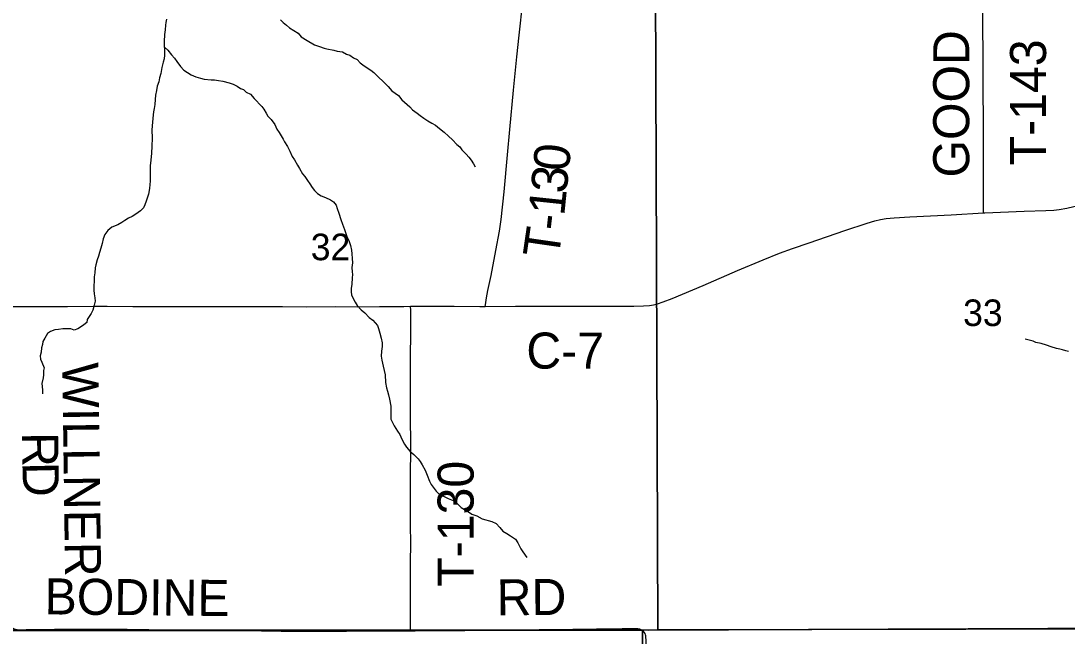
# Model space of a CAD drawing. Extents: x 1985906 to 2360102, y 891258 to 1222054.
# Drawn here: x 2177669 to 2186369, y 1026073 to 1031191 of the extents above; entities that cross this region are included whole.
import ezdxf

# ---------------------------------------------------------------- set-up
doc = ezdxf.new("R2010")
doc.units = 0
for name, color, linetype in [('GM_X_County_Road', 7, 'Continuous'), ('GM_X_County_Road_Text', 7, 'Continuous'), ('GM_X_Minor_River', 7, 'Continuous'), ('GM_X_Section', 7, 'Continuous'), ('GM_X_Section_Text', 7, 'Continuous'), ('GM_X_Township', 7, 'Continuous'), ('GM_X_Township_Road', 7, 'Continuous'), ('GM_X_Township_Road_Text', 7, 'Continuous')]:
    doc.layers.add(name, color=color, linetype=linetype)

msp = doc.modelspace()

# ---------------------------------------------------------------- linework, layer by layer
at = {"layer": 'GM_X_County_Road'}
for points in [[(2185673.2, 1029593.1), (2185684.3, 1029593.5), (2186012.1, 1029607.1), (2186192.6, 1029612.6), (2186258.3, 1029617.7), (2186304.3, 1029623.5), (2186366.5, 1029634.3), (2186553.7, 1029677), (2186819, 1029738.6), (2186963.7, 1029772.9), (2187171.5, 1029821.1), (2187491.2, 1029892.5), (2187546.2, 1029904.4)], [(2181531, 1028815.2), (2181781.1, 1028816.9), (2181945, 1028817.8), (2182158.3, 1028818.4), (2182535.6, 1028818.8), (2182765.4, 1028818.4), (2182847.7, 1028819.5), (2182897.1, 1028823.5), (2182929.9, 1028829), (2182962, 1028837.1), (2183008.9, 1028852.9), (2183085.6, 1028882.9), (2183342.9, 1028991), (2183629.7, 1029113.3), (2183841.1, 1029203.2), (2183977.9, 1029258.4), (2184085.5, 1029298.3), (2184225.2, 1029345.9), (2184520.3, 1029446.8), (2184706.9, 1029509.2), (2184769.7, 1029527.5), (2184817.3, 1029538.5), (2184865.6, 1029546.5), (2184930.6, 1029553.2), (2185061.5, 1029561), (2185405.7, 1029578.6), (2185673.2, 1029593.1)], [(2177545.8, 1028815.8), (2177548.6, 1028815.7), (2177811.2, 1028815.3), (2178057.3, 1028814.9), (2178286.9, 1028816.6), (2178385.3, 1028816.5), (2178598.6, 1028815.7), (2178877.6, 1028815.7), (2179074.5, 1028816.1), (2179255, 1028815.7), (2179451.8, 1028815), (2179698, 1028815.8), (2179845.6, 1028814.5), (2180042.6, 1028812.2), (2180288.7, 1028813.8), (2180469.1, 1028813.3), (2180651, 1028813.8), (2180853, 1028816.1), (2180910.3, 1028816.7)], [(2180910.3, 1028816.7), (2181092.5, 1028818.9), (2181272.8, 1028817.1), (2181486, 1028814.8), (2181531, 1028815.2)]]:
    msp.add_lwpolyline(points, dxfattribs=at)
at = {"layer": 'GM_X_Minor_River'}
for points in [[(2178878.4, 1031205.7), (2178874.5, 1031179.6), (2178872.6, 1031155.6), (2178868.8, 1031117.4), (2178863, 1031079.3), (2178859.3, 1031019.1), (2178861.5, 1030991), (2178863.8, 1030944.9), (2178862, 1030906.8), (2178860.1, 1030876.7), (2178852.3, 1030848.5), (2178840.5, 1030802.4), (2178832.7, 1030754.2), (2178820.8, 1030718), (2178815, 1030683.9), (2178803.1, 1030647.7), (2178797.3, 1030613.6), (2178789.5, 1030573.4), (2178785.7, 1030537.3), (2178781.9, 1030495.1), (2178776, 1030463), (2178772.2, 1030434.9), (2178768.3, 1030408.8), (2178762.6, 1030348.6), (2178758.9, 1030286.4), (2178759.3, 1030216.2), (2178757.7, 1030148), (2178754, 1030091.8), (2178748.3, 1030031.6), (2178744.5, 1029985.5), (2178742.9, 1029923.3), (2178743.3, 1029857.1), (2178741.4, 1029829), (2178737.6, 1029796.9), (2178729.8, 1029750.7), (2178710, 1029690.4), (2178700.1, 1029662.3), (2178688.2, 1029636.1), (2178662.2, 1029609.9), (2178624.2, 1029583.6), (2178594.2, 1029563.4), (2178564.1, 1029551.2), (2178532, 1029531), (2178508, 1029512.8), (2178474, 1029494.5), (2178425.8, 1029476.2), (2178391.8, 1029447.9), (2178367.9, 1029413.7), (2178352, 1029377.5), (2178344.2, 1029339.4), (2178334.4, 1029299.2), (2178322.5, 1029263), (2178314.6, 1029232.9), (2178302.8, 1029202.7), (2178292.9, 1029162.6), (2178287.1, 1029136.5), (2178283.3, 1029094.3), (2178277.4, 1029062.2), (2178277.6, 1029036.1), (2178275.9, 1028975.9), (2178274, 1028949.8), (2178278.2, 1028919.8), (2178282.4, 1028887.7), (2178286.6, 1028859.7), (2178278.7, 1028827.5), (2178266.9, 1028783.3), (2178253, 1028757.2), (2178221.1, 1028706.8), (2178217.2, 1028682.8), (2178191.2, 1028662.6), (2178165.2, 1028644.4), (2178141.2, 1028630.2), (2178113.1, 1028618), (2178082.9, 1028627.9), (2178056.8, 1028629.7), (2178018.6, 1028629.5), (2177982.4, 1028623.3), (2177950.3, 1028621.1), (2177916.2, 1028606.9), (2177890.2, 1028590.7), (2177868.3, 1028552.4), (2177852.3, 1028524.3), (2177848.5, 1028500.2), (2177840.6, 1028472.1), (2177836.8, 1028435.9), (2177828.9, 1028405.8), (2177831.1, 1028377.7), (2177843.3, 1028351.7), (2177861.6, 1028305.7), (2177857.7, 1028281.6), (2177855.9, 1028245.5)], [(2179827.1, 1031201), (2179849.3, 1031177), (2179877.6, 1031155.1), (2179903.8, 1031133.2), (2179974.4, 1031089.5), (2179998.7, 1031059.5), (2180049.1, 1031029.7), (2180109.6, 1030991.9), (2180151.9, 1030978.2), (2180190.2, 1030964.3), (2180214.3, 1030958.4), (2180270.6, 1030948.7), (2180298.8, 1030940.8), (2180343.1, 1030933.1), (2180377.4, 1030915.2), (2180403.5, 1030905.3), (2180435.8, 1030883.4), (2180464, 1030869.6), (2180490.3, 1030843.6), (2180522.6, 1030817.7), (2180579.1, 1030781.9), (2180603.3, 1030762), (2180643.7, 1030724.1), (2180682.1, 1030686.2), (2180722.6, 1030644.3), (2180752.9, 1030610.4), (2180809.4, 1030570.6), (2180837.7, 1030534.7), (2180902.4, 1030476.8), (2180924.6, 1030450.9), (2180963, 1030423), (2180989.2, 1030405.1), (2181019.5, 1030381.2), (2181053.8, 1030361.3), (2181086, 1030339.5), (2181116.3, 1030323.6), (2181150.6, 1030295.7), (2181189, 1030265.8), (2181225.3, 1030231.9), (2181257.6, 1030202), (2181294, 1030164.1), (2181318.3, 1030144.2), (2181336.5, 1030118.2), (2181370.9, 1030082.3), (2181393.1, 1030056.3), (2181413.4, 1030032.4), (2181433.6, 1030002.4), (2181447.8, 1029976.4)], [(2178862.4, 1030973.1), (2178889.9, 1030949), (2178922.3, 1030909.1), (2178946.5, 1030881.2), (2178964.8, 1030853.2), (2178997.2, 1030813.3), (2179023.5, 1030781.3), (2179084, 1030743.5), (2179124.3, 1030725.7), (2179162.5, 1030713.9), (2179192.7, 1030708), (2179251, 1030702.3), (2179279.2, 1030700.5), (2179313.4, 1030696.7), (2179347.6, 1030688.8), (2179401.9, 1030677.1), (2179434.1, 1030665.2), (2179466.4, 1030649.4), (2179494.6, 1030629.5), (2179518.8, 1030619.6), (2179543, 1030599.7), (2179577.3, 1030581.8), (2179609.7, 1030545.9), (2179672.3, 1030480), (2179688.5, 1030456.1), (2179708.8, 1030424.1), (2179723, 1030400.1), (2179751.3, 1030372.2), (2179781.7, 1030328.2), (2179798, 1030290.2), (2179816.3, 1030262.2), (2179834.5, 1030234.2), (2179850.7, 1030208.2), (2179860.9, 1030184.2), (2179885.2, 1030146.2), (2179905.6, 1030106.2), (2179925.9, 1030062.2), (2179944.1, 1030034.2), (2179968.5, 1029990.3), (2179984.7, 1029962.3), (2180011.1, 1029920.3), (2180029.3, 1029896.3), (2180053.6, 1029862.4), (2180071.9, 1029834.4), (2180092.2, 1029804.4), (2180110.4, 1029780.4), (2180134.6, 1029756.5), (2180166.9, 1029736.6), (2180201.1, 1029722.8), (2180243.5, 1029702.9), (2180267.7, 1029685), (2180290, 1029657.1), (2180300.1, 1029631.1), (2180312.4, 1029591), (2180328.8, 1029538.9), (2180343.1, 1029500.9), (2180359.4, 1029456.9), (2180379.8, 1029396.8), (2180400.2, 1029356.8), (2180410.4, 1029322.8), (2180418.7, 1029282.7), (2180420.8, 1029252.6), (2180423.1, 1029214.5), (2180425.3, 1029178.4), (2180421.5, 1029140.3), (2180423.7, 1029104.2), (2180425.8, 1029080.2), (2180424, 1029054.1), (2180420.3, 1028999.9), (2180414.4, 1028965.8), (2180414.6, 1028939.7), (2180418.8, 1028909.6), (2180449.2, 1028851.6), (2180465.5, 1028823.7), (2180497.8, 1028787.7), (2180528.1, 1028761.8), (2180566.5, 1028723.9), (2180596.8, 1028700), (2180633.2, 1028656.1), (2180643.4, 1028632.1), (2180653.7, 1028594), (2180664, 1028552), (2180674.2, 1028511.9), (2180672.4, 1028481.8), (2180666.6, 1028443.7), (2180664.8, 1028401.5), (2180671, 1028369.5), (2180681.3, 1028319.4), (2180689.6, 1028281.3), (2180697.8, 1028245.3), (2180702.2, 1028183.1), (2180710.5, 1028137), (2180716.7, 1028111), (2180726.9, 1028079), (2180735.1, 1028044.9), (2180745.5, 1027984.8), (2180746.1, 1027876.5), (2180772.6, 1027822.5), (2180800.9, 1027778.5), (2180819.2, 1027750.5), (2180837.5, 1027712.5)], [(2186382.6, 1028439.3), (2186358.4, 1028445.2), (2186332.3, 1028453.1), (2186308.1, 1028459), (2186281.9, 1028466.8), (2186237.7, 1028478.6), (2186199.4, 1028494.5), (2186153.1, 1028508.2), (2186110.8, 1028516), (2186086.7, 1028525.9), (2186054.4, 1028535.8), (2186022.2, 1028543.6)], [(2177855.9, 1028245.5), (2177854, 1028221.4), (2177842.3, 1028173.2), (2177848.6, 1028121.1), (2177848.8, 1028089)], [(2180837.5, 1027712.5), (2180859.8, 1027670.5), (2180876.1, 1027644.5), (2180906.4, 1027608.6), (2180936.7, 1027584.7), (2180973.1, 1027548.8), (2180989.3, 1027524.8), (2181005.5, 1027496.8), (2181031.9, 1027452.8), (2181048.2, 1027412.8), (2181066.6, 1027360.8), (2181080.8, 1027334.8), (2181097, 1027310.8), (2181123.3, 1027278.9), (2181143.5, 1027254.9), (2181183.9, 1027237.1), (2181222.1, 1027217.2), (2181278.5, 1027195.5), (2181329.1, 1027141.6), (2181391.6, 1027105.8), (2181417.8, 1027087.9), (2181460.1, 1027074.1), (2181504.5, 1027048.3), (2181585, 1027026.7), (2181621.3, 1027008.8), (2181651.6, 1026976.9), (2181675.9, 1026945), (2181710.2, 1026927.1), (2181740.4, 1026907.2), (2181780.8, 1026879.4), (2181801, 1026849.4), (2181827.4, 1026799.4), (2181843.7, 1026773.4), (2181876.1, 1026725.4)]]:
    msp.add_lwpolyline(points, dxfattribs=at)
at = {"layer": 'GM_X_Section'}
for points in [[(2177522.8, 1031473.8), (2182946.3, 1031482.8), (2182966.6, 1026123.5), (2182838.6, 1026122.3), (2177583.1, 1026122.8)], [(2182946.3, 1031482.8), (2188413.6, 1031528.2), (2188388.1, 1026136.4), (2188087.9, 1026135.7), (2182966.6, 1026123.5)], [(2182838.6, 1026122.3), (2182966.6, 1026123.5), (2188087.9, 1026135.7), (2188056.2, 1020775.9), (2182857, 1020741)], [(2177583.1, 1026122.8), (2182838.6, 1026122.3), (2182857, 1020741), (2177420.1, 1020896), (2177404.9, 1026121.2)]]:
    msp.add_lwpolyline(points, close=True, dxfattribs=at)
at = {"layer": 'GM_X_Township'}
for points in [[(2204131, 1055649.7), (2204184.4, 1049044.2), (2204199.1, 1046564.8), (2204229.3, 1040690.4), (2204254.6, 1035776.1), (2204262.1, 1034310.1), (2204343.6, 1030438.6), (2204358.8, 1029498.9), (2204303.5, 1026249), (2199056.3, 1026228.6), (2198740.4, 1026223.7), (2195506.3, 1026174.5), (2194975.7, 1026175.7), (2190033.9, 1026150.3), (2187536.7, 1026141.5), (2182890.6, 1026122), (2182737.8, 1026127.9), (2180901.6, 1026116.5), (2177595.5, 1026120.2)], [(2177595.5, 1026120.2), (2180901.6, 1026116.5), (2182737.8, 1026127.9), (2182890.6, 1026122), (2187536.7, 1026141.5), (2190033.9, 1026150.3), (2194975.7, 1026175.7), (2195506.3, 1026174.5), (2198740.4, 1026223.7), (2199056.3, 1026228.6), (2204303.5, 1026249), (2204387.2, 1023043.6)]]:
    msp.add_lwpolyline(points, dxfattribs=at)
at = {"layer": 'GM_X_Township_Road'}
for points in [[(2185673.2, 1029593.1), (2185673.2, 1029627.4), (2185673, 1029905.9), (2185674.6, 1030168), (2185672.2, 1030808.2), (2185667.7, 1031251.5), (2185666.5, 1031578.8), (2185664.6, 1031741.5), (2185663.3, 1031905.5), (2185660.7, 1032022.7), (2185660.1, 1032117.6), (2185659.9, 1032232.2), (2185660.2, 1032428.8), (2185659.1, 1032592.8), (2185660, 1032986.3), (2185659.3, 1033265), (2185659.3, 1033756.8), (2185661.3, 1034052), (2185663.3, 1034116.5), (2185664, 1034148.8), (2185664.2, 1034160.2)], [(2181531, 1028815.2), (2181533, 1028829.3), (2181541.3, 1028887.4), (2181551.3, 1028947.8), (2181579.3, 1029073.4), (2181619.9, 1029282.1), (2181650.3, 1029442.8), (2181663.4, 1029540.1), (2181686.7, 1029768.2), (2181715.9, 1030076.7), (2181735.8, 1030289.1), (2181766, 1030615.9), (2181793.4, 1030893.3), (2181811.6, 1031072.6), (2181842.7, 1031349.6)], [(2180908.9, 1026116.6), (2180908.9, 1026141.2), (2180909.2, 1026419.7), (2180909.6, 1026649.3), (2180911, 1026878.9), (2180910.1, 1026961), (2180909.7, 1027354.6), (2180910.4, 1027682.7), (2180910, 1027879.6), (2180910, 1028010.7), (2180909.6, 1028355.2), (2180911.6, 1028634.1), (2180910.6, 1028781.7), (2180910.3, 1028816.7)], [(2177592.7, 1026145.3), (2177602.9, 1026137.3), (2177613.9, 1026132.5), (2177622.1, 1026129.7), (2177638.9, 1026126.8), (2177655.5, 1026125.4), (2177712, 1026126.1), (2177814.5, 1026128.7), (2177947.4, 1026129.5), (2178097.6, 1026129.5), (2178270.4, 1026130.3), (2178405.8, 1026130.2), (2178553.5, 1026129.3), (2178644, 1026128.4)], [(2180908.9, 1026116.6), (2180948.3, 1026116.8), (2181079.4, 1026117.9), (2181243.1, 1026120.5), (2181456.1, 1026122.4), (2181636.3, 1026125), (2181980.3, 1026127.6), (2182258.9, 1026129.6), (2182455.4, 1026132.1), (2182668.4, 1026135.8), (2182766.3, 1026136.6), (2182798.4, 1026134.8), (2182812.5, 1026132.4), (2182825.3, 1026127.4), (2182833.5, 1026123), (2182843.2, 1026115.5)], [(2178644, 1026128.4), (2178679.4, 1026128.1), (2178733.2, 1026127.5), (2178853, 1026124.7), (2178999.2, 1026121.3), (2179195.7, 1026121.8), (2179457.8, 1026119.1), (2179670.8, 1026116.2), (2179834.6, 1026114.7), (2180162.3, 1026112.8), (2180164.5, 1026112.8)], [(2180164.5, 1026112.8), (2180375.3, 1026113.8), (2180637.2, 1026115.7), (2180800.9, 1026116.2), (2180908.9, 1026116.6)], [(2182878.3, 1023456.6), (2182877.5, 1023566.2), (2182876.1, 1023713.8), (2182875.9, 1023976.1), (2182875, 1024254.7), (2182873.5, 1024582.6), (2182872.9, 1024681), (2182871.5, 1024861.2), (2182868.6, 1025074.4), (2182866.4, 1025353.2), (2182866.2, 1025533.5), (2182866.8, 1025730.2), (2182869.1, 1025992.5), (2182868.3, 1026041.5), (2182866.9, 1026061), (2182866, 1026073.7), (2182863.4, 1026084.2), (2182859.4, 1026095.1), (2182852.1, 1026106.2), (2182843.2, 1026115.5)]]:
    msp.add_lwpolyline(points, dxfattribs=at)

# ---------------------------------------------------------------- texts
at = {"layer": 'GM_X_County_Road_Text'}
msp.add_text('C-7', height=300, rotation=0.00001, dxfattribs=at).set_placement((2181872.4, 1028298.1))
at = {"layer": 'GM_X_Section_Text'}
for s, p in [('32', (2180079.4, 1029200.2)), ('33', (2185504.6, 1028652.4))]:
    msp.add_text(s, height=221, rotation=0.00001, dxfattribs=at).set_placement(p)
at = {"layer": 'GM_X_Township_Road_Text'}
for s, rotation, p in [('GOOD', 90, (2185556, 1029888.5)), ('T-143', 90, (2186194.7, 1029989.7)), ('0', 84.28368, (2182224.5, 1029932.8)), ('3', 84.22926, (2182205.9, 1029748.7)), ('1', 84.01851, (2182186.5, 1029563.7)), ('-', 83.6271, (2182172.6, 1029439)), ('T', 81.77352, (2182139.2, 1029206.4)), ('WILLNER', 270.75997, (2178012.8, 1028348.1)), ('R', 270.61279, (2177678.3, 1027768.2)), ('D', 271.31548, (2177681, 1027517.9)), ('T-130', 90, (2181433.9, 1026482.9)), ('BODINE', 359.4675, (2177865, 1026253.3)), ('RD', 0.48524, (2181626.7, 1026244.5))]:
    msp.add_text(s, height=300, rotation=rotation, dxfattribs=at).set_placement(p)

doc.saveas('drawing.dxf')
